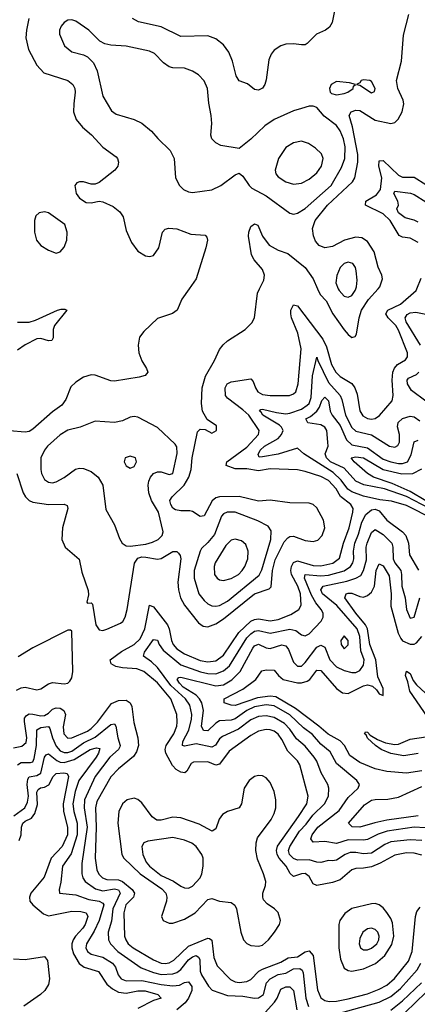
# Model space of a CAD drawing. Header units: inches. Extents: x 1649636 to 1815363, y 506543 to 641975.
# Tile 488 of 656: x 1751842 to 1753886, y 546319 to 551384. Entities that reach past the tile are written whole.
import ezdxf

# ---------------------------------------------------------------- set-up
doc = ezdxf.new("R2010")
doc.units = ezdxf.units.IN
doc.header["$MEASUREMENT"] = 0
doc.layers.add('B7554', color=7, linetype='Continuous')
doc.layers.add('B7555', color=7, linetype='Continuous')

msp = doc.modelspace()

# ---------------------------------------------------------------- linework, layer by layer
at = {"layer": 'B7554', "color": 5}
for points, elevation in [([(1752713.2, 550000), (1752674.7, 549945.3), (1752651, 549889), (1752627.8, 549872.2), (1752550, 549846.4), (1752479.8, 549780.2), (1752457.2, 549750), (1752451, 549710), (1752455, 549670), (1752469.5, 549629.5), (1752494.3, 549590), (1752500.3, 549570), (1752486.8, 549553.2), (1752456.1, 549543.9), (1752330, 549524.1), (1752310, 549525.3), (1752230, 549555.5), (1752210, 549556.2), (1752170, 549545), (1752130, 549519.8), (1752105.5, 549494.5), (1752079.3, 549430), (1752058.9, 549401.1), (1752010, 549365.6), (1751910, 549277.2), (1751890, 549265.9), (1751870, 549261.6), (1751790, 549268.3)], 620), ([(1751827.5, 549050), (1751860.1, 548950), (1751871, 548930), (1751891, 548911), (1751910, 548902.3), (1751990, 548889.2), (1752070, 548892.2), (1752085.3, 548885.3), (1752090.2, 548870), (1752061.5, 548770), (1752058.3, 548710), (1752075.6, 548670), (1752147.8, 548607.8), (1752161.7, 548541.7), (1752193.4, 548446.6), (1752195.3, 548424.7), (1752187.1, 548387.1), (1752190, 548382), (1752210, 548384.7), (1752216.8, 548376.8), (1752233.6, 548270), (1752250, 548245), (1752270, 548241.7), (1752290, 548248.7), (1752360, 548280), (1752371.5, 548288.5), (1752384.5, 548310), (1752395, 548350), (1752432.6, 548587.4), (1752450, 548614.4), (1752470, 548620.1), (1752490, 548618.8), (1752550, 548607.9), (1752570, 548611.7), (1752630, 548648.4), (1752650, 548647.2), (1752658.8, 548638.8), (1752667.2, 548627.2), (1752671, 548610), (1752655.1, 548490), (1752658.2, 548450), (1752667.9, 548410), (1752690, 548371.5), (1752760.7, 548280.7), (1752784.6, 548264.6), (1752810, 548260.9), (1752850, 548275.5), (1752890, 548302.2), (1753050, 548430.8), (1753124, 548456), (1753134.5, 548465.5), (1753142.3, 548550), (1753155, 548605), (1753202.5, 548697.5), (1753221.2, 548718.8), (1753230, 548724.6), (1753250, 548726.6), (1753310, 548704.4), (1753350, 548698.8), (1753374.1, 548705.9), (1753397.5, 548730), (1753410.3, 548770), (1753404, 548810), (1753370, 548873.1), (1753350, 548889.9), (1753330, 548896.9), (1753230, 548899.1), (1753130, 548912.1), (1753070, 548906.2), (1752970, 548930.3), (1752870, 548929), (1752850, 548923.8), (1752831.1, 548908.9), (1752790, 548831.4), (1752770, 548828.5), (1752730, 548853.2), (1752716.8, 548856.8), (1752670, 548857.1), (1752642.9, 548862.9), (1752630, 548871.7), (1752618.4, 548890), (1752613.3, 548910), (1752626.5, 548930), (1752687.6, 548990), (1752712.2, 549030), (1752723.6, 549070), (1752728.6, 549130), (1752756.5, 549263.5), (1752770, 549277.3), (1752794.8, 549274.8), (1752830, 549256.8), (1752853.2, 549270), (1752853.6, 549293.6), (1752806.3, 549326.3), (1752781.8, 549370), (1752776.9, 549410), (1752780.6, 549490), (1752796.7, 549550), (1752843.4, 549630), (1752870, 549686.8), (1752888.3, 549711.7), (1752910, 549730.8), (1753001.2, 549790), (1753035.1, 549824.9), (1753049.9, 549850.1), (1753063.8, 549976.2), (1753075.4, 550000)], 620), ([(1753910, 547085.6), (1753870, 547096.7), (1753830, 547097.3), (1753770, 547086), (1753695.5, 547044.5), (1753650, 547026.5), (1753610, 547018.7), (1753570, 547017.2), (1753550, 547011), (1753490, 546959.5), (1753450, 546945.5), (1753370, 546930.5), (1753350, 546938.4), (1753330, 546975.6), (1753310, 546991.7), (1753290, 546990.7), (1753250, 546975.4), (1753231.7, 546991.7), (1753211.7, 547030), (1753176, 547070), (1753164.9, 547090), (1753161.5, 547110), (1753167.6, 547132.4), (1753276, 547284), (1753317.7, 547350), (1753325.1, 547390), (1753282, 547550), (1753270, 547570.5), (1753220.9, 547620.9), (1753190, 547680.9), (1753170, 547708.3), (1753150, 547723), (1753130, 547729.9), (1753108.3, 547731.7), (1753070, 547724.4), (1753030, 547701.2), (1752918.6, 547621.4), (1752870, 547553.4), (1752850, 547549.4), (1752810, 547565.8), (1752735, 547565), (1752723.2, 547556.8), (1752701.6, 547518.4), (1752691.3, 547510), (1752670, 547512.7), (1752647.1, 547527.1), (1752627.1, 547547.1), (1752592.7, 547610), (1752590.7, 547630), (1752594.9, 547650), (1752633.9, 547710), (1752649.4, 547750), (1752651.7, 547770), (1752649.4, 547810), (1752619.1, 547890), (1752550, 547973.2), (1752480.9, 548030), (1752444.6, 548044.6), (1752370, 548048.9), (1752336.4, 548056.4), (1752311.5, 548070), (1752307.1, 548090), (1752366, 548134), (1752430, 548170.1), (1752461, 548199), (1752484.9, 548250), (1752510, 548371.7), (1752530, 548363.2), (1752601.9, 548270), (1752610.7, 548250), (1752622, 548190), (1752631.3, 548170), (1752650, 548148.1), (1752690, 548121.1), (1752770, 548087.9), (1752810, 548079.7), (1752850, 548086.2), (1752890, 548114.2), (1752968.6, 548231.4), (1753030, 548288.8), (1753050, 548298.8), (1753070, 548302.2), (1753130, 548292), (1753170, 548297.7), (1753235.8, 548324.2), (1753277.5, 548350), (1753288.8, 548371.2), (1753284.9, 548430), (1753272.2, 548470), (1753239.7, 548530), (1753235.8, 548550), (1753239, 548570), (1753250, 548591.8), (1753270, 548600.4), (1753350, 548576.3), (1753390, 548574.1), (1753451.7, 548588.3), (1753486.5, 548613.5), (1753507.2, 548690), (1753535.4, 548770), (1753555.5, 548850), (1753556, 548870), (1753544.2, 548890), (1753491, 548931), (1753468.6, 548970), (1753430, 549012.8), (1753390, 549033.1), (1753310, 549059.7), (1753270, 549068.2), (1753130, 549073.5), (1753070, 549063.5), (1753010, 549072.4), (1752950, 549072.6), (1752903.2, 549090), (1752906.8, 549110), (1753010, 549185.1), (1753069.8, 549250), (1753073.7, 549270), (1753019.8, 549350), (1752990, 549377.3), (1752910, 549436.4), (1752900.6, 549450), (1752898.4, 549490), (1752909.2, 549510.8), (1752930, 549520.5), (1753030, 549536.8), (1753042.9, 549522.9), (1753053.7, 549490), (1753066.9, 549470), (1753090, 549455.9), (1753130.4, 549449.6), (1753229.9, 549450.1), (1753250, 549458.4), (1753261.6, 549470), (1753274.4, 549510), (1753289, 549690), (1753271.7, 549771.7), (1753239.5, 549850), (1753235.3, 549870), (1753236.1, 549890), (1753250, 549916.5), (1753270, 549911.8), (1753400.6, 549740.6), (1753420.1, 549700.1), (1753444.2, 549610), (1753467.3, 549570), (1753490, 549547.8), (1753550, 549511.4), (1753565.4, 549490), (1753576.6, 549456.6), (1753591.1, 549371.1), (1753606.4, 549346.4), (1753630, 549332.8), (1753650, 549329.2), (1753670, 549332.2), (1753692.4, 549347.6), (1753756.2, 549423.8), (1753762.8, 549450), (1753756.7, 549530), (1753760.3, 549570), (1753768.7, 549591.3), (1753783.8, 549610), (1753825.8, 549634.2), (1753836.5, 549650), (1753835, 549670), (1753790, 549786.4), (1753775.9, 549810), (1753736.9, 549850), (1753725, 549870), (1753735.4, 549890), (1753800.3, 549919.7), (1753880.2, 549990), (1753884.3, 550000)], 580), ([(1753373, 550000), (1753386.2, 549970), (1753417.3, 549937.3), (1753452.6, 549870), (1753510, 549788.6), (1753530, 549764.2), (1753550, 549749.1), (1753566.7, 549753.3), (1753574, 549766), (1753586.7, 549850), (1753599.2, 549890), (1753636.1, 549943.9), (1753685.4, 550000)], 620), ([(1753479.8, 550000), (1753483.8, 549990), (1753510, 549961.1), (1753530, 549955.9), (1753550, 549965.4), (1753566.2, 549990), (1753569.5, 550000)], 640), ([(1751830, 549827.1), (1751890, 549827), (1751922.5, 549837.5), (1752036.2, 549890), (1752054.9, 549894.9), (1752074.7, 549894.7), (1752084, 549890), (1752020.2, 549810), (1752014.4, 549790), (1752013.7, 549746.3), (1752007.4, 549732.6), (1751990, 549730.8), (1751950, 549744.3), (1751930, 549741.7), (1751870, 549711.8), (1751830, 549682.8)], 580), ([(1753901.9, 549710), (1753828.9, 549830), (1753823.2, 549850), (1753833.4, 549866.6), (1753850, 549875.3), (1753878.9, 549878.9), (1753930, 549869)], 560), ([(1753970, 548814.2), (1753830, 548885), (1753753.1, 548906.9), (1753694.3, 548914.3), (1753610, 548932.8), (1753550, 548954.7), (1753529.4, 548969.4), (1753494.6, 549014.6), (1753453.6, 549053.6), (1753303.1, 549150), (1753270, 549179.1), (1753170.8, 549149.2), (1753090, 549135.7), (1753073.7, 549133.7), (1753067.4, 549147.4), (1753078.5, 549170), (1753100.9, 549190), (1753170.3, 549230), (1753188.7, 549250), (1753196.1, 549270), (1753188.3, 549288.3), (1753178.3, 549298.3), (1753091.8, 549350), (1753084.2, 549364.2), (1753074.7, 549370), (1753081, 549379), (1753090, 549379.8), (1753162.2, 549362.2), (1753210, 549356.9), (1753230, 549359.2), (1753290, 549381), (1753319.9, 549400.1), (1753330, 549410.1), (1753340.4, 549439.6), (1753347.9, 549552.1), (1753370, 549647.7), (1753374.6, 549630), (1753430, 549517.9), (1753490.1, 549450.1), (1753498.7, 549430), (1753517, 549350), (1753550, 549285.8), (1753570, 549267.7), (1753650, 549248.5), (1753743.2, 549190), (1753770, 549184.1), (1753786.9, 549193.1), (1753795.5, 549210), (1753795, 549250), (1753784.3, 549290), (1753788.5, 549311.5), (1753810, 549332.1), (1753850, 549344.5), (1753870, 549340.8), (1753900, 549320)], 560), ([(1753930, 549421.3), (1753855.8, 549475.8), (1753835.6, 549510), (1753834.1, 549530), (1753841.1, 549538.9), (1753881.6, 549558.4), (1753894.7, 549570)], 560), ([(1754067.6, 548807.6), (1753830, 548930.5), (1753718, 548970), (1753610.7, 548990.7), (1753570, 549010), (1753510, 549077.5), (1753440.7, 549110), (1753418.7, 549130), (1753412, 549150), (1753427.5, 549190), (1753426.8, 549210), (1753420.3, 549270), (1753410, 549287.6), (1753390, 549300.4), (1753324.2, 549310), (1753313.3, 549330), (1753337.5, 549342.5), (1753370.2, 549369.8), (1753383.9, 549390), (1753395.6, 549424.4), (1753410, 549441.7), (1753430, 549423.6), (1753438.8, 549370), (1753448.8, 549350), (1753490, 549296), (1753522.3, 549222.3), (1753550, 549196.4), (1753630, 549180.6), (1753710, 549123.4), (1753750, 549108.4), (1753790, 549100.4), (1753810, 549099.9), (1753835.9, 549110), (1753855, 549145), (1753870, 549211.4), (1753890, 549221.5)], 540), ([(1753930, 548907.8), (1753850, 548957.3), (1753757.1, 548997.1), (1753661.1, 549030), (1753629.9, 549050), (1753562.1, 549110), (1753547, 549130), (1753570, 549135.7), (1753610, 549130.1), (1753710, 549070.3), (1753807.2, 549047.2), (1753863.9, 549050), (1753910, 549072.5)], 520), ([(1753910, 547161), (1753850, 547164.5), (1753750, 547153.8), (1753719.8, 547140.2), (1753650, 547097), (1753610, 547093), (1753570, 547100.3), (1753540.7, 547099.3), (1753515.5, 547090), (1753470, 547059.9), (1753450, 547056.4), (1753430, 547057.8), (1753390, 547048.8), (1753370.1, 547049.9), (1753330, 547062), (1753270, 547059.5), (1753250, 547068.2), (1753228.7, 547090), (1753223.6, 547110), (1753230.7, 547130), (1753281.3, 547210), (1753314.8, 547245.2), (1753349, 547291), (1753409.4, 547350), (1753428.8, 547390), (1753431.2, 547430), (1753425.4, 547450), (1753392, 547510), (1753369.9, 547569.9), (1753355.5, 547590), (1753310, 547646), (1753264.3, 547684.3), (1753230, 547733.8), (1753203.2, 547763.2), (1753150, 547794.9), (1753110, 547802.6), (1753070, 547799), (1753030, 547782.5), (1752966.5, 547733.5), (1752883.8, 547696.2), (1752870, 547684.6), (1752847.9, 547652.1), (1752830, 547641.5), (1752750, 547657.8), (1752690, 547646.2), (1752678.3, 547650), (1752681, 547670), (1752710.8, 547729.2), (1752725.7, 547785.7), (1752726.9, 547810), (1752716.7, 547856.7), (1752694.1, 547890), (1752619.5, 547959.5), (1752550, 548051.1), (1752520.2, 548080.2), (1752479, 548110), (1752483, 548130), (1752530, 548195), (1752550, 548191.5), (1752558.6, 548170), (1752579.8, 548139.8), (1752670, 548065.4), (1752771, 548029), (1752810, 548020.5), (1752850, 548019.1), (1752890, 548033.8), (1752919.8, 548060.2), (1753010, 548203.6), (1753030, 548225.1), (1753050, 548237.9), (1753070, 548241), (1753130, 548227.3), (1753230, 548247.6), (1753261, 548241), (1753290, 548218.9), (1753310, 548213.4), (1753330, 548224.6), (1753392.4, 548290), (1753402.6, 548310), (1753401.9, 548330), (1753391.6, 548350), (1753363.9, 548383.9), (1753343, 548423), (1753306.9, 548510), (1753309.3, 548530), (1753390, 548523.1), (1753430, 548526.4), (1753510, 548548.3), (1753543.1, 548570), (1753555.5, 548590), (1753559.6, 548610), (1753558.4, 548650), (1753564.4, 548690), (1753583.2, 548736.8), (1753600.9, 548799.1), (1753622.1, 548837.9), (1753650, 548862.7), (1753670, 548866), (1753690, 548857.1), (1753730, 548808.6), (1753809.5, 548750), (1753826.9, 548730), (1753840.3, 548690), (1753846.3, 548630), (1753892, 548552)], 560), ([(1753927.3, 547227.3), (1753870, 547229.3), (1753731.7, 547210), (1753685.3, 547194.7), (1753630, 547166.2), (1753610, 547162.3), (1753530, 547164), (1753470, 547146.7), (1753410, 547155.6), (1753350, 547152.2), (1753339.1, 547170), (1753346.5, 547190), (1753375.3, 547230), (1753484.3, 547315.7), (1753530, 547383), (1753581.6, 547430), (1753588.8, 547450), (1753574.5, 547470), (1753470, 547557.8), (1753437.4, 547617.4), (1753390, 547656.1), (1753346.9, 547706.9), (1753300.6, 547740.6), (1753230, 547808.1), (1753150, 547854.1), (1753110, 547858.5), (1753050, 547848.5), (1753008.9, 547830), (1752950, 547787), (1752930, 547779.9), (1752870, 547777), (1752850, 547764.5), (1752810, 547725.4), (1752787.8, 547727.8), (1752777.4, 547750), (1752787.2, 547830), (1752778.9, 547870), (1752767, 547890), (1752748.6, 547908.6), (1752682, 547950), (1752662.9, 547970), (1752651.5, 547990), (1752660.6, 547999.4), (1752670, 548001.4), (1752850, 547957.3), (1752890, 547962.3), (1752931.9, 547988.1), (1752975.3, 548030), (1753040.9, 548150), (1753050, 548162.5), (1753070, 548170.9), (1753110, 548152), (1753130, 548148.4), (1753190, 548167.3), (1753210, 548162.6), (1753223.3, 548143.3), (1753250, 548079.2), (1753270, 548058.6), (1753290, 548058.3), (1753310, 548076.8), (1753370, 548155.7), (1753390, 548166.9), (1753410, 548156.2), (1753436.3, 548090), (1753470, 548054.7), (1753510, 548035.5), (1753550, 548025.6), (1753570, 548026.3), (1753590, 548036.1), (1753610, 548063.2), (1753612.4, 548090), (1753596.5, 548136.5), (1753590.2, 548210), (1753577.4, 548250), (1753471.8, 548370), (1753399.5, 548430), (1753389.6, 548450.4), (1753401.8, 548470), (1753523.8, 548496.2), (1753570, 548510.1), (1753595.3, 548524.7), (1753610, 548550), (1753625.2, 548605.2), (1753623.8, 548670), (1753628.9, 548690), (1753650, 548745), (1753670, 548761.3), (1753710, 548734.9), (1753754.5, 548690), (1753760.7, 548670), (1753761.4, 548610), (1753770.6, 548590), (1753800.8, 548550), (1753805.6, 548530), (1753806.4, 548470), (1753823.3, 548410), (1753831, 548350), (1753850, 548304.6), (1753870.5, 548310), (1753898.8, 548410)], 540), ([(1753910, 547519.6), (1753830, 547508.4), (1753730, 547516.5), (1753669.9, 547529.9), (1753590, 547563.1), (1753539.1, 547599.1), (1753511.1, 547650), (1753490, 547674.3), (1753428.4, 547708.4), (1753380.5, 547750), (1753259.8, 547839.8), (1753159.7, 547899.7), (1753130, 547904.3), (1753064.5, 547895.5), (1752950, 547855.4), (1752930, 547856.7), (1752894, 547870), (1752894, 547890), (1752990, 547939.4), (1753056.2, 547990), (1753086.1, 548033.9), (1753110, 548039.2), (1753150, 548038), (1753172.3, 548010), (1753196, 547990), (1753270, 547972.1), (1753290, 547972.2), (1753319.2, 547980.8), (1753332.8, 547990), (1753370, 548038.1), (1753390, 548035.5), (1753470, 547943.7), (1753501.4, 547921.4), (1753530, 547918.2), (1753610, 547956.9), (1753630, 547961.6), (1753655.3, 547955.3), (1753676.4, 547936.4), (1753690, 547916.5), (1753710, 547906.4), (1753710, 547944), (1753684.1, 548004.1), (1753672.7, 548090), (1753642.7, 548170), (1753630, 548250), (1753619.3, 548270), (1753569.9, 548330), (1753514.1, 548410), (1753521, 548430), (1753530, 548433), (1753550, 548433.4), (1753590, 548417.1), (1753610, 548413.6), (1753630, 548421.2), (1753650, 548439.4), (1753666.8, 548470), (1753675.1, 548550), (1753690, 548584.2), (1753710, 548574), (1753742.1, 548522.1), (1753751.4, 548430), (1753750, 548367), (1753788.1, 548228.1), (1753801.2, 548201.2), (1753810, 548189.3), (1753850, 548170.5), (1753870, 548171.5), (1753881.5, 548178.5), (1753910, 548210)], 520), ([(1751825.4, 547934.6), (1751850, 547946.8), (1751870, 547949.7), (1751930, 547936.7), (1751950, 547941.9), (1751990, 547967), (1752010, 547973.3), (1752070, 547966.6), (1752088.6, 547971.4), (1752099.4, 547980.6), (1752110, 547997.6), (1752114.8, 548030), (1752110, 548238), (1752103.1, 548243.1), (1752090, 548242.9), (1751910, 548153.1), (1751833.6, 548106.4)], 620), ([(1753938.2, 547798.2), (1753847.3, 547930), (1753837.6, 547977.6), (1753825.7, 548010), (1753830, 548031.6), (1753850, 548020.7), (1753865, 547985), (1753881.8, 547961.8), (1753950, 547898.1)], 480), ([(1751810, 547637.2), (1751853.6, 547646.4), (1751874.5, 547665.5), (1751879.5, 547690), (1751866.1, 547773.9), (1751867, 547790), (1751876.1, 547803.9), (1751890, 547812.4), (1751910, 547811.9), (1751950, 547801.8), (1751970, 547804.7), (1751990, 547817), (1752010, 547837.2), (1752030, 547844.6), (1752050, 547842.1), (1752069.1, 547830), (1752077.2, 547810), (1752065.5, 547745.5), (1752068.8, 547710), (1752090, 547688.6), (1752109.6, 547689.6), (1752190, 547723.9), (1752210, 547736.7), (1752241.9, 547770), (1752313.8, 547866.2), (1752350, 547881.6), (1752390, 547882.7), (1752410, 547870.1), (1752419.3, 547850), (1752428.7, 547768.7), (1752449.1, 547689.1), (1752452.5, 547650), (1752442.7, 547617.3), (1752427, 547593), (1752350, 547529.4), (1752310, 547488.2), (1752238.5, 547361.5), (1752230.9, 547329.1), (1752235.1, 547230), (1752229.7, 547069.7), (1752237.8, 547010), (1752249, 546989), (1752268.5, 546970), (1752290, 546960.7), (1752350, 546958.7), (1752370, 546950.8), (1752419.4, 546910), (1752432.9, 546890), (1752426.2, 546870), (1752387.7, 546830), (1752378.1, 546790), (1752381.2, 546670), (1752387, 546650), (1752400.3, 546630), (1752425.1, 546610), (1752530, 546547.2), (1752570, 546531.1), (1752590, 546529.1), (1752610, 546532.9), (1752634.9, 546545.1), (1752710, 546617.1), (1752810, 546658.5), (1752817.2, 546657.2), (1752830, 546648.7), (1752839.6, 546559.6), (1752856.7, 546516.7), (1752925.9, 546445.9), (1752950, 546433.6), (1752970, 546431), (1753010, 546435.9), (1753030, 546445.9), (1753071.5, 546488.5), (1753090, 546499.9), (1753184.8, 546535.2), (1753221.8, 546558.2), (1753270, 546562.7), (1753310, 546588.4), (1753330, 546593.1), (1753350.4, 546570), (1753373, 546393), (1753390, 546351.8), (1753410, 546338.3), (1753433, 546333), (1753470, 546334.6), (1753530, 546347.2), (1753630, 546372.9), (1753690, 546396.2), (1753730, 546417.3), (1753769.1, 546450.9), (1753840.1, 546539.9), (1753860.1, 546590), (1753876.9, 546770), (1753884.5, 546795.5), (1753901.1, 546818.9)], 580), ([(1751829.9, 547550.1), (1751850, 547562.5), (1751898.1, 547561.9), (1751910, 547566.7), (1751917.1, 547582.9), (1751928.5, 547650), (1751930.4, 547730), (1751950, 547743.1), (1751990, 547747.5), (1751997.7, 547737.7), (1752009.8, 547690), (1752030, 547645.8), (1752050, 547622.7), (1752070, 547613.8), (1752090, 547613.8), (1752110, 547621.1), (1752170, 547663.1), (1752230, 547692.8), (1752310, 547757.9), (1752330, 547762.2), (1752336.6, 547750), (1752346.3, 547690), (1752359.3, 547650), (1752356.7, 547643.3), (1752350.7, 547630), (1752305.6, 547590), (1752230, 547491), (1752175.2, 547370), (1752173.2, 547330), (1752188.9, 547230), (1752162.2, 547042.2), (1752160.6, 546990), (1752166.3, 546970), (1752179.3, 546950), (1752231.9, 546911.9), (1752270, 546903.1), (1752330, 546912.5), (1752350, 546907.2), (1752358.6, 546890), (1752321.1, 546810), (1752313.1, 546746.9), (1752297, 546690), (1752298.7, 546650), (1752309, 546629), (1752347.2, 546590), (1752467.1, 546507.1), (1752530, 546482.7), (1752570, 546472.5), (1752630, 546475.5), (1752650, 546482.7), (1752670, 546497.7), (1752710, 546548.2), (1752730, 546563), (1752750, 546569.5), (1752761.6, 546561.6), (1752767.9, 546550), (1752769.4, 546490), (1752776.6, 546470), (1752812.8, 546412.8), (1752831.9, 546391.9), (1752910, 546364.5), (1752990, 546360.7), (1753050, 546350.5), (1753070, 546352), (1753096.1, 546370), (1753111.6, 546430), (1753130.4, 546450), (1753170, 546472), (1753210, 546478.8), (1753250, 546502), (1753282.2, 546502.2), (1753294.5, 546494.5), (1753299.9, 546479.9), (1753312.3, 546350), (1753327.2, 546307.2)], 560), ([(1753890, 547608.9), (1753816.8, 547596.8), (1753750, 547608.3), (1753701.1, 547630), (1753670.6, 547650), (1753630, 547688.3), (1753624.1, 547704.1), (1753615.1, 547710), (1753620.4, 547719.6), (1753630, 547719.1), (1753643.8, 547703.8), (1753681.4, 547681.4), (1753723.1, 547663.1), (1753770, 547654.4), (1753790, 547657), (1753850, 547683.1), (1753930, 547694.1)], 480), ([(1751811.8, 547288.2), (1751868.3, 547330), (1751882.3, 547357.7), (1751887.1, 547390), (1751881.1, 547450), (1751883.2, 547476.8), (1751890.6, 547489.4), (1751930, 547495.5), (1751950, 547507), (1751970, 547590.2), (1751978.8, 547601.2), (1751990, 547607.4), (1752032.5, 547572.5), (1752050, 547563.6), (1752070, 547562.1), (1752121.3, 547578.7), (1752204.1, 547630), (1752237.6, 547637.6), (1752254, 547634), (1752247.2, 547610), (1752235, 547590), (1752146.1, 547470), (1752127.1, 547412.9), (1752115.2, 547350), (1752120.3, 547310), (1752138.2, 547250), (1752137.4, 547190), (1752107.1, 547092.9), (1752061.5, 547030), (1752053.8, 546946.2), (1752045.4, 546910), (1752047, 546890), (1752130, 546881.5), (1752197.4, 546857.4), (1752250, 546849.7), (1752270, 546839.3), (1752273.7, 546830), (1752250.9, 546749.1), (1752225.4, 546694.6), (1752185.2, 546630), (1752182.6, 546610), (1752190.2, 546590), (1752210, 546576.6), (1752270, 546560.9), (1752319.3, 546530), (1752334.8, 546510), (1752347.5, 546470), (1752363.9, 546450), (1752390, 546439.1), (1752470, 546440.5), (1752570, 546420.3), (1752630, 546413.7), (1752663.3, 546416.7), (1752690, 546431.6), (1752710, 546434.6), (1752727.4, 546410), (1752727.5, 546390), (1752710.3, 546349.7), (1752692.9, 546327.1), (1752650.3, 546289.7)], 540), ([(1751838.5, 547161.5), (1751849.1, 547190), (1751851.8, 547230), (1751858.3, 547250), (1751870, 547261.1), (1751903.1, 547276.9), (1751919.8, 547300.2), (1751933.2, 547346.8), (1751930.7, 547409.3), (1751936.5, 547423.5), (1751948.2, 547431.8), (1751970, 547434.9), (1751992, 547448), (1752013.9, 547490), (1752030, 547506.1), (1752069.6, 547509.6), (1752086.5, 547506.5), (1752092.3, 547490), (1752064.7, 547350), (1752067.4, 547310), (1752088.2, 547230), (1752087.7, 547190), (1752060.4, 547130), (1752004.6, 547070), (1751967.5, 546972.5), (1751899.1, 546890), (1751891.6, 546870), (1751893.3, 546850), (1751908.8, 546830), (1751964.2, 546784.2), (1751990, 546774.3), (1752110, 546797.4), (1752156.8, 546796.8), (1752183.2, 546790), (1752192.3, 546770), (1752179.4, 546730), (1752166.6, 546710), (1752129.1, 546670), (1752116.3, 546650), (1752110.7, 546630), (1752110.4, 546610), (1752118.4, 546578.4), (1752148.2, 546528.2), (1752172.9, 546510), (1752247.7, 546487.7), (1752290, 546422.4), (1752318.6, 546398.6), (1752350, 546381.6), (1752390, 546376.3), (1752450, 546388), (1752487.5, 546387.5), (1752552.3, 546370), (1752568.8, 546350), (1752530, 546338), (1752450, 546297.2)], 520), ([(1753890, 547288.3), (1753730, 547265.1), (1753667.7, 547252.3), (1753590, 547229.2), (1753551.8, 547231.8), (1753531.8, 547250), (1753614.6, 547345.4), (1753650, 547368.6), (1753670, 547373.1), (1753734.8, 547374.8), (1753790, 547384.6), (1753910, 547438.8)], 520), ([(1751810, 546551.8), (1751870, 546549.6), (1751970, 546564.2), (1751984.1, 546544.1), (1751995.8, 546450), (1751990, 546420.5), (1751971.3, 546390), (1751949.5, 546370), (1751863.8, 546310)], 480), ([(1753430, 546258.4), (1753690, 546329.7), (1753750, 546359.7), (1753799.7, 546400.3), (1753884.7, 546495.3), (1753904.7, 546530)], 560), ([(1753103.7, 546276.3), (1753152.3, 546330), (1753165.9, 546350), (1753183.8, 546396.2), (1753210, 546408.4), (1753230, 546409.1), (1753249.1, 546390), (1753267.5, 546290)], 540), ([(1753750, 546288.2), (1753810, 546336.5), (1753907.4, 546430)], 540), ([(1753770, 546225.9), (1753930, 546378.8)], 520)]:
    msp.add_lwpolyline(points, dxfattribs=dict(at, elevation=elevation))
for points, elevation in [([(1752430, 549342.6), (1752410, 549339.7), (1752370, 549320.9), (1752330, 549311.9), (1752230, 549318.4), (1752152.3, 549287.7), (1752090, 549272.2), (1752050, 549248.7), (1751985.2, 549190), (1751969.2, 549170), (1751950.2, 549130), (1751950.2, 549070), (1751954.5, 549050), (1751970, 549018.9), (1751990, 549004.1), (1752010, 549001.7), (1752030, 549005.7), (1752070, 549027.8), (1752129.3, 549070.7), (1752150, 549075.9), (1752170, 549075.6), (1752210, 549060.2), (1752244.7, 549030), (1752269.2, 548990), (1752284.8, 548864.8), (1752330, 548784.4), (1752354.5, 548714.5), (1752369.2, 548690), (1752390, 548677.7), (1752410, 548676.2), (1752490, 548685.9), (1752524.7, 548695.3), (1752554.2, 548710), (1752574.1, 548730), (1752579.2, 548750), (1752555.4, 548850), (1752520.3, 548910), (1752506.5, 548950), (1752502.8, 548990), (1752506, 549010), (1752514.1, 549030), (1752530, 549048.5), (1752550, 549057.3), (1752570, 549057.8), (1752610, 549043.6), (1752630, 549049), (1752652.3, 549152.3), (1752650, 549186), (1752640.5, 549200.5), (1752550, 549285.6), (1752450, 549338.9)], 640), ([(1752410, 549138.9), (1752383.8, 549130), (1752379.5, 549110), (1752390, 549088.4), (1752410, 549076.4), (1752430, 549084.9), (1752442, 549110), (1752437.6, 549130)], 660), ([(1752909.4, 548850.6), (1752890, 548841.7), (1752879.8, 548830), (1752844.3, 548735.7), (1752810, 548694.1), (1752776.6, 548663.4), (1752769.6, 548650.4), (1752739.6, 548550), (1752738.6, 548510), (1752763.3, 548430), (1752790, 548395.2), (1752810, 548378.1), (1752830, 548368.5), (1752850, 548366.9), (1752870, 548371), (1752910, 548392.8), (1753073.1, 548526.9), (1753086.4, 548553.6), (1753132.8, 548710), (1753134.5, 548754.5), (1753119.1, 548779.1), (1753066.5, 548806.5), (1752950, 548850.4)], 640), ([(1752950, 548711.8), (1752930, 548706), (1752901.6, 548678.4), (1752847.4, 548590), (1752842.5, 548570), (1752844.1, 548530), (1752856.5, 548510), (1752870, 548501.6), (1752890, 548498.2), (1752930, 548508.5), (1752966.2, 548530), (1752986.2, 548550), (1752999.3, 548570), (1753014.9, 548610), (1753015.9, 548650), (1753004.1, 548684.1), (1752982.8, 548702.8)], 660), ([(1753510, 548213.5), (1753493.4, 548190), (1753494.4, 548170), (1753510, 548147.5), (1753530, 548168.4), (1753530.8, 548190)], 560), ([(1753070, 547495.2), (1753050, 547489.8), (1753021.5, 547470), (1752995.8, 547430), (1752981.7, 547350), (1752970.2, 547330), (1752909.6, 547310.4), (1752884.9, 547295.1), (1752868.1, 547271.9), (1752850, 547221.6), (1752831, 547209), (1752765.1, 547245.1), (1752670, 547277.8), (1752630, 547280.6), (1752570, 547266.7), (1752546.2, 547266.2), (1752522.4, 547282.4), (1752470, 547355.6), (1752450, 547372.5), (1752430, 547379.4), (1752394.7, 547370), (1752370.8, 547350), (1752352.2, 547310), (1752346.2, 547250), (1752366.7, 547090), (1752377.6, 547070), (1752462.1, 546990), (1752572.6, 546912.6), (1752593.1, 546890), (1752598.4, 546870), (1752596, 546850), (1752570.2, 546770), (1752580.2, 546750), (1752610, 546735.3), (1752630, 546736.2), (1752690, 546757.2), (1752744.5, 546790), (1752810, 546857.8), (1752830, 546862.3), (1752870, 546849.6), (1752930, 546841.6), (1752948.7, 546828.7), (1752956.8, 546810), (1752979.3, 546690), (1752992.6, 546650), (1753010, 546631), (1753030, 546621.5), (1753070, 546617.7), (1753090, 546623.6), (1753121.7, 546650), (1753152.3, 546690), (1753178, 546730), (1753182, 546750), (1753170.3, 546790.3), (1753151.6, 546810), (1753114.9, 546834.9), (1753096.1, 546856.1), (1753091.2, 546870), (1753092.8, 546890), (1753105.4, 546930), (1753107.1, 546950), (1753095.8, 546990), (1753064.5, 547064.5), (1753055.2, 547110), (1753057.2, 547150), (1753065.2, 547174.8), (1753134.7, 547270), (1753150, 547300.2), (1753158.5, 547330), (1753158, 547370), (1753150, 547414), (1753130, 547459.8), (1753110, 547482.9), (1753090, 547494)], 620), ([(1752630, 547177.5), (1752501.4, 547158.6), (1752479.5, 547150), (1752469.3, 547130), (1752475, 547090), (1752492.5, 547050), (1752510, 547028.6), (1752570, 546981.4), (1752632.2, 546952.2), (1752670, 546926.3), (1752690, 546917.1), (1752710, 546916.5), (1752730, 546926.7), (1752769.8, 546970), (1752778.3, 546990), (1752784.9, 547030), (1752784.5, 547070), (1752778.3, 547090), (1752750, 547130.7), (1752726.8, 547146.8), (1752690, 547163)], 640), ([(1753670, 546836.5), (1753650, 546836.4), (1753550, 546811.6), (1753514, 546786), (1753487.3, 546750), (1753483.5, 546730), (1753483.4, 546610), (1753491.6, 546551.6), (1753510, 546504.6), (1753530, 546492.3), (1753550, 546489.3), (1753610, 546500.8), (1753671.4, 546528.6), (1753719.9, 546570), (1753754.4, 546625.6), (1753765.2, 546670), (1753758.1, 546738.1), (1753750, 546759.8), (1753730, 546790.7), (1753710, 546815), (1753690, 546830.6)], 620), ([(1753650, 546710.6), (1753630, 546707.8), (1753606, 546690), (1753590, 546657), (1753587, 546630), (1753594, 546610), (1753610, 546598.4), (1753630, 546599.1), (1753650, 546606.8), (1753677.4, 546630), (1753688.5, 546650), (1753690.9, 546670), (1753682.9, 546690), (1753670, 546703.5)], 640)]:
    msp.add_lwpolyline(points, close=True, dxfattribs=dict(at, elevation=elevation))
at = {"layer": 'B7555', "color": 5}
for points, elevation in [([(1753460.8, 551430), (1753448.8, 551370), (1753435.5, 551344.5), (1753414, 551330), (1753368, 551310), (1753319.4, 551260.6), (1753310, 551254.7), (1753290, 551253.7), (1753250, 551259.3), (1753210, 551257.8), (1753183.8, 551250), (1753150, 551226.6), (1753134.4, 551205.6), (1753122.5, 551177.5), (1753110, 551074), (1753102.2, 551050), (1753090, 551031.2), (1753070, 551020.4), (1753050, 551024.7), (1753013.3, 551053.3), (1752969.9, 551069.9), (1752955.5, 551095.5), (1752936.8, 551170), (1752916.4, 551216.4), (1752890, 551254), (1752850, 551284.7), (1752810, 551299.8), (1752670, 551297.7), (1752570, 551346.7), (1752452.3, 551372.3), (1752421.4, 551390)], 620), ([(1751889.5, 551390), (1751876.5, 551330), (1751873, 551290), (1751887.5, 551230), (1751929.4, 551150), (1751966.2, 551110), (1752088.7, 551070), (1752115.8, 551050), (1752125, 551030), (1752127.3, 551010), (1752119.5, 550950), (1752119.4, 550910), (1752132.1, 550870), (1752165.2, 550830), (1752211.5, 550791.5), (1752270, 550727.9), (1752338.4, 550678.4), (1752345.3, 550670), (1752350.3, 550650), (1752346, 550630), (1752330.3, 550610), (1752250, 550546), (1752230, 550536.9), (1752210, 550537.6), (1752170, 550549.5), (1752150, 550549.4), (1752135.9, 550544.1), (1752124.9, 550530), (1752133, 550490), (1752150, 550464.9), (1752183.9, 550443.9), (1752210, 550441.3), (1752250, 550450.4), (1752270, 550447.4), (1752322.4, 550422.4), (1752356, 550396), (1752373.1, 550370), (1752390, 550298.8), (1752417.1, 550237.1), (1752450, 550192.7), (1752489, 550169), (1752510, 550164.9), (1752530, 550170.4), (1752556.8, 550210), (1752575.8, 550290), (1752590, 550305.3), (1752608.9, 550311.1), (1752650, 550308.2), (1752721, 550281), (1752795.9, 550275.9), (1752804.8, 550264.8), (1752806.7, 550250), (1752798.6, 550210), (1752748.4, 550050), (1752713.2, 550000)], 620), ([(1753685.4, 550000), (1753694.2, 550010), (1753706.8, 550050), (1753704.1, 550070), (1753684.6, 550110), (1753664.3, 550190), (1753630, 550242.5), (1753601.1, 550261.1), (1753570, 550265.2), (1753511.2, 550248.8), (1753450, 550216.1), (1753410, 550210.6), (1753382.1, 550222.1), (1753363.5, 550243.5), (1753352.4, 550272.4), (1753347.9, 550310), (1753361.1, 550350), (1753424.6, 550430), (1753553.5, 550550), (1753565.4, 550570), (1753580.3, 550650), (1753580.6, 550690), (1753553, 550833), (1753535.4, 550890), (1753546, 550910), (1753570, 550918.6), (1753590, 550916.5), (1753670, 550866.2), (1753750, 550849.4), (1753770, 550855.2), (1753787.8, 550872.2), (1753809.2, 550910), (1753817.3, 550950), (1753813.2, 550970), (1753785.3, 551030), (1753779.5, 551070), (1753804.7, 551170), (1753815.9, 551304.1), (1753842.3, 551410)], 620), ([(1753890, 550237.1), (1753850, 550259.7), (1753810, 550264.3), (1753793.3, 550273.3), (1753746.4, 550350), (1753710, 550385.5), (1753619.1, 550430), (1753622, 550450), (1753677, 550483), (1753696.5, 550510), (1753704.3, 550570), (1753688.4, 550630), (1753690, 550656.9), (1753710, 550659), (1753790, 550584.4), (1753810, 550573.5), (1753870, 550574.4), (1753930, 550536.1)], 580), ([(1753890, 550341.7), (1753870, 550352.8), (1753824.5, 550364.5), (1753789.4, 550390), (1753780.2, 550410), (1753789.1, 550430), (1753785.3, 550450), (1753765, 550490), (1753770, 550500.9), (1753851.3, 550491.3), (1753870, 550484.5), (1753930, 550447.5)], 560), ([(1753075.4, 550000), (1753096.5, 550043.5), (1753100.2, 550070), (1753090, 550098.4), (1753047.7, 550147.7), (1753034.3, 550174.3), (1753018.1, 550270), (1753019.3, 550290), (1753030, 550319.6), (1753050, 550333.6), (1753067.1, 550327.1), (1753090.1, 550270), (1753124.5, 550224.5), (1753170, 550197.7), (1753220.7, 550180.7), (1753310, 550108.3), (1753350.7, 550050.7), (1753373, 550000)], 620), ([(1753569.5, 550000), (1753572.9, 550010), (1753576.5, 550043.5), (1753572.5, 550092.5), (1753569.1, 550109.1), (1753554.7, 550130), (1753530, 550135.5), (1753510, 550128.7), (1753490, 550109.7), (1753471.8, 550068.2), (1753467.8, 550030), (1753479.8, 550000)], 640), ([(1753884.3, 550000), (1753906.4, 550053.6)], 580)]:
    msp.add_lwpolyline(points, dxfattribs=dict(at, elevation=elevation))
for points, elevation in [([(1752110, 551382.6), (1752090, 551380.5), (1752071.4, 551368.6), (1752054.4, 551350), (1752046, 551330), (1752046.3, 551310), (1752071.8, 551250), (1752110, 551219), (1752170, 551202.6), (1752190, 551192.7), (1752221.2, 551161.2), (1752240.2, 551120.2), (1752269.4, 550989.4), (1752314, 550914), (1752337.5, 550897.5), (1752430.7, 550870.7), (1752470.7, 550850.7), (1752519.6, 550810), (1752551.8, 550771.8), (1752615.8, 550710), (1752636.5, 550670), (1752643.1, 550570), (1752663.8, 550530), (1752684.9, 550510), (1752710, 550498), (1752730, 550494.3), (1752830, 550507.6), (1752876.9, 550530), (1752950, 550584.9), (1752970, 550593.4), (1752990, 550578), (1753021.3, 550530), (1753036.3, 550516.3), (1753110, 550478.2), (1753230, 550388.2), (1753250, 550383.8), (1753270, 550387.8), (1753310, 550412.8), (1753443.4, 550530), (1753496, 550624), (1753514.2, 550670), (1753514.9, 550730), (1753506.2, 550770), (1753490, 550812.4), (1753470, 550839.1), (1753408.1, 550888.1), (1753370, 550931.6), (1753350, 550939.1), (1753330, 550938), (1753290, 550926.8), (1753250, 550914.6), (1753150.1, 550869.9), (1753102, 550838), (1753030, 550768.3), (1752970, 550720.7), (1752876.6, 550736.6), (1752850, 550749.6), (1752829.7, 550770), (1752825.4, 550790), (1752829.7, 550850), (1752827.2, 550890), (1752814.1, 550954.1), (1752807.1, 551030), (1752789.8, 551069.8), (1752760.6, 551100.6), (1752730, 551118.9), (1752690, 551134), (1752630, 551135.4), (1752610, 551141.3), (1752581.5, 551161.5), (1752534.3, 551210), (1752510, 551222.4), (1752390, 551247.9), (1752310, 551252.4), (1752279.7, 551259.7), (1752253.4, 551273.4), (1752197.6, 551330), (1752130, 551376)], 640), ([(1753470, 551065.1), (1753443.1, 551050), (1753434.3, 551030), (1753438.7, 551010), (1753444.2, 551004.2), (1753470, 550997.6), (1753510, 551003.2), (1753529.4, 551010), (1753556, 551030), (1753559, 551041), (1753568, 551050), (1753538.3, 551058.3)], 640), ([(1753610, 551074.5), (1753598, 551070), (1753590, 551058), (1753574, 551050), (1753590, 551047.3), (1753650, 551007), (1753666, 551014), (1753669.4, 551030), (1753650, 551065.2), (1753642, 551070)], 640), ([(1753290, 550758.2), (1753250, 550750.7), (1753210, 550725.7), (1753172, 550670), (1753154.6, 550610), (1753158.2, 550590), (1753170, 550575.2), (1753210, 550550.1), (1753250, 550538.2), (1753290, 550542.4), (1753330, 550562.8), (1753370, 550595.9), (1753392.9, 550630), (1753401.8, 550670), (1753393.7, 550693.7), (1753363.1, 550723.1), (1753327.1, 550747.1)], 660), ([(1751970, 550396), (1751942, 550390), (1751924.8, 550375.2), (1751917.3, 550350), (1751918, 550290), (1751928.8, 550248.8), (1751950, 550222.3), (1751990, 550197.8), (1752030, 550183.1), (1752050, 550188.8), (1752070, 550213), (1752083.5, 550250), (1752086, 550290), (1752073.3, 550330), (1751990, 550389.7)], 620)]:
    msp.add_lwpolyline(points, close=True, dxfattribs=dict(at, elevation=elevation))

doc.saveas('drawing.dxf')
